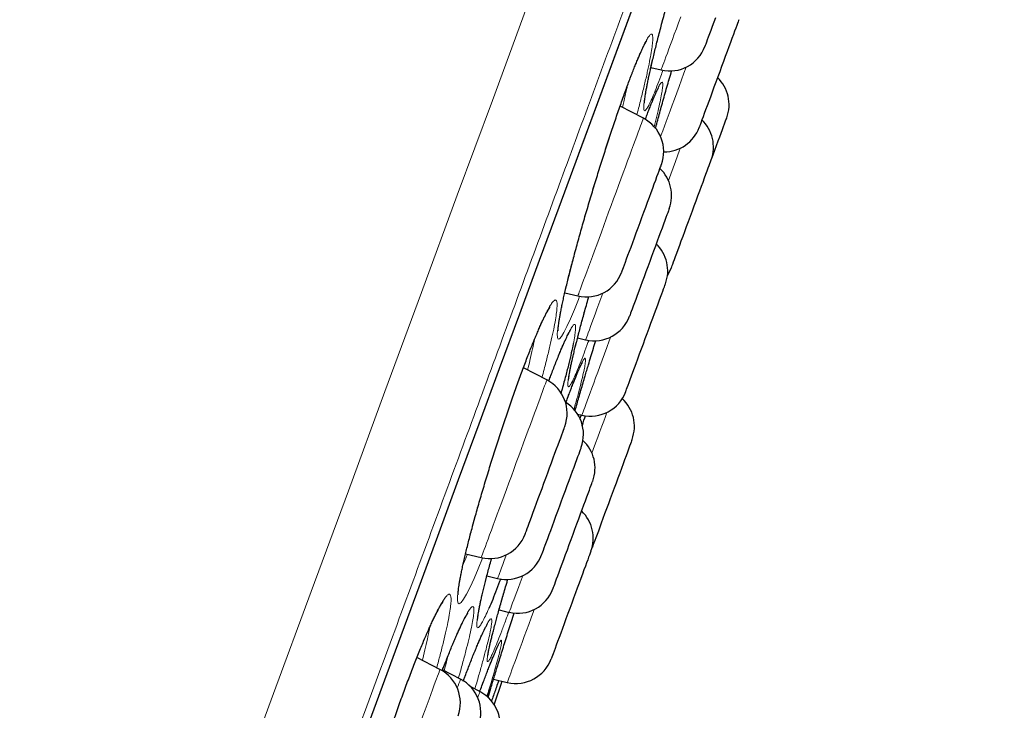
# Model space of a CAD drawing. Header units: millimetres. Extents: x 8 to 976, y 12 to 975.
# Tile 348 of 351: x 712 to 725, y 829 to 838. Entities that reach past the tile are written whole.
import ezdxf

# ---------------------------------------------------------------- set-up
doc = ezdxf.new("R2010")
doc.units = ezdxf.units.MM

msp = doc.modelspace()

# ---------------------------------------------------------------- linework, layer by layer
at = {"color": 7, "linetype": 'Continuous', "lineweight": 30}
for p, q in [((720.718, 837.779), (720.855, 837.747)), ((720.618, 837.105), (720.308, 837.264)), ((719.572, 834.781), (719.746, 834.741)), ((719.743, 834.182), (719.85, 834.156)), ((719.333, 833.622), (719.021, 833.782)), ((719.743, 833.167), (719.8, 833.153)), ((719.789, 833.156), (719.772, 833.108)), ((719.929, 831.371), (719.94, 831.398)), ((718.251, 831.307), (718.461, 831.258)), ((718.535, 831.013), (718.678, 830.979)), ((718.697, 830.561), (718.832, 830.529)), ((717.911, 829.768), (717.604, 829.926)), ((718.184, 829.64), (717.944, 829.763)), ((718.442, 829.474), (718.321, 829.536)), ((718.624, 829.64), (718.807, 829.596)), ((718.633, 829.3), (718.737, 829.613))]:
    msp.add_line(p, q, dxfattribs=at)
at = {"color": 252, "linetype": 'Continuous', "lineweight": 0}
for p, q in [((719.586, 833.319), (719.595, 833.342)), ((718.439, 829.472), (718.489, 829.606))]:
    msp.add_line(p, q, dxfattribs=at)
at = {"color": 252, "linetype": 'Continuous', "lineweight": 0, "flags": 128}
for points in [[(712.552, 820.924), (713.083, 822.365), (713.614, 823.803), (714.143, 825.236), (714.668, 826.661), (715.189, 828.074), (715.696, 829.448), (716.198, 830.807), (716.692, 832.147), (717.179, 833.467), (717.666, 834.786), (718.142, 836.079), (718.608, 837.342), (719.063, 838.573), (719.504, 839.77), (719.925, 840.911), (720.332, 842.014), (720.724, 843.078), (721.101, 844.1), (721.469, 845.097), (721.819, 846.047), (722.152, 846.948)], [(714.391, 822.085), (714.689, 822.893), (714.987, 823.699), (715.283, 824.503), (715.579, 825.305), (715.873, 826.103), (716.166, 826.897), (716.458, 827.687), (716.747, 828.472), (717.035, 829.252), (717.32, 830.025), (717.603, 830.792), (717.883, 831.552), (718.161, 832.304), (718.435, 833.048), (718.707, 833.783), (718.975, 834.51), (719.239, 835.226), (719.5, 835.933), (719.756, 836.629), (720.009, 837.314), (720.257, 837.987), (720.501, 838.648)], [(720.855, 837.747), (720.855, 837.747), (720.857, 837.753), (720.861, 837.765), (720.868, 837.783), (720.878, 837.809), (720.889, 837.84), (720.903, 837.878), (720.919, 837.922), (720.938, 837.972), (720.958, 838.027), (720.98, 838.087), (721.004, 838.152), (721.03, 838.222), (721.057, 838.296), (721.086, 838.373), (721.115, 838.453)], [(721.188, 837.784), (721.158, 837.703), (721.126, 837.615), (721.094, 837.528), (721.062, 837.443), (721.032, 837.36), (721.002, 837.28), (720.974, 837.204), (720.947, 837.131), (720.922, 837.062), (720.898, 836.998), (720.876, 836.938), (720.856, 836.884), (720.847, 836.86)], [(719.769, 834.739), (719.753, 834.694), (719.7, 834.561), (719.648, 834.436), (719.601, 834.332), (719.561, 834.253), (719.529, 834.199), (719.503, 834.17), (719.485, 834.166), (719.475, 834.188), (719.473, 834.236), (719.479, 834.308), (719.493, 834.404), (719.515, 834.523), (719.544, 834.663), (719.581, 834.822), (719.624, 834.999), (719.673, 835.191), (719.728, 835.396), (719.788, 835.611), (719.851, 835.833), (719.918, 836.059), (719.988, 836.288), (720.058, 836.515), (720.13, 836.738), (720.201, 836.954), (720.271, 837.16), (720.339, 837.355), (720.404, 837.535), (720.465, 837.699), (720.465, 837.699)], [(720.462, 836.682), (720.487, 836.749), (720.509, 836.81), (720.53, 836.867), (720.549, 836.918), (720.566, 836.963), (720.58, 837.003), (720.592, 837.036), (720.602, 837.063), (720.61, 837.083), (720.615, 837.097), (720.617, 837.104), (720.618, 837.105)], [(719.746, 834.741), (719.747, 834.744), (719.751, 834.754), (719.757, 834.77), (719.765, 834.794), (719.776, 834.823), (719.79, 834.859), (719.805, 834.901), (719.823, 834.949), (719.843, 835.003), (719.864, 835.062), (719.888, 835.125), (719.913, 835.194), (719.94, 835.266), (719.968, 835.342), (719.997, 835.422), (720.028, 835.504), (720.059, 835.589), (720.091, 835.676), (720.123, 835.764), (720.156, 835.853), (720.189, 835.943), (720.222, 836.032), (720.255, 836.121), (720.287, 836.208), (720.319, 836.294), (720.35, 836.378), (720.38, 836.459), (720.408, 836.537), (720.436, 836.612), (720.462, 836.682)], [(720.952, 836.276), (720.952, 836.277), (720.984, 836.362), (721.014, 836.446), (721.044, 836.527), (721.073, 836.605), (721.1, 836.679), (721.111, 836.707)], [(720.079, 834.778), (720.053, 834.708), (720.026, 834.634), (720, 834.564), (719.976, 834.499), (719.954, 834.438), (719.934, 834.383), (719.915, 834.333), (719.899, 834.289), (719.885, 834.251), (719.873, 834.219), (719.864, 834.194), (719.857, 834.175), (719.852, 834.162), (719.85, 834.157), (719.85, 834.156)], [(718.481, 831.256), (718.477, 831.248), (718.419, 831.106), (718.365, 830.98), (718.312, 830.865), (718.265, 830.772), (718.225, 830.704), (718.193, 830.661), (718.168, 830.643), (718.151, 830.65), (718.143, 830.683), (718.143, 830.741), (718.151, 830.823), (718.168, 830.929), (718.193, 831.057), (718.225, 831.205), (718.265, 831.371), (718.312, 831.555), (718.365, 831.751), (718.423, 831.96), (718.487, 832.178), (718.554, 832.401), (718.625, 832.627), (718.698, 832.855), (718.772, 833.08), (718.846, 833.299), (718.92, 833.51), (718.993, 833.71), (719.064, 833.9), (719.132, 834.074), (719.196, 834.23), (719.196, 834.23)], [(719.8, 833.153), (719.8, 833.155), (719.803, 833.162), (719.808, 833.176), (719.816, 833.197), (719.826, 833.224), (719.838, 833.257), (719.853, 833.297), (719.87, 833.343), (719.889, 833.394), (719.91, 833.451), (719.932, 833.513), (719.957, 833.579), (719.983, 833.65), (720.011, 833.725), (720.04, 833.803), (720.07, 833.885), (720.101, 833.969), (720.132, 834.055), (720.165, 834.142), (720.183, 834.194)], [(719.115, 833.031), (719.143, 833.106), (719.169, 833.178), (719.194, 833.246), (719.218, 833.309), (719.239, 833.367), (719.259, 833.42), (719.276, 833.467), (719.291, 833.508), (719.304, 833.543), (719.315, 833.572), (719.323, 833.595), (719.329, 833.61), (719.332, 833.619), (719.333, 833.622)], [(720.133, 833.191), (720.114, 833.137), (720.09, 833.074), (720.065, 833.007), (720.039, 832.935), (720.011, 832.859), (719.982, 832.78), (719.952, 832.698), (719.933, 832.649)], [(718.461, 831.258), (718.461, 831.259), (718.464, 831.267), (718.47, 831.282), (718.478, 831.303), (718.488, 831.331), (718.5, 831.365), (718.515, 831.405), (718.532, 831.451), (718.551, 831.503), (718.572, 831.56), (718.595, 831.622), (718.62, 831.689), (718.646, 831.761), (718.674, 831.836), (718.703, 831.914), (718.733, 831.996), (718.764, 832.08), (718.796, 832.166), (718.828, 832.254), (718.861, 832.343), (718.894, 832.432), (718.927, 832.522), (718.96, 832.61), (718.992, 832.698), (719.024, 832.785), (719.055, 832.869), (719.086, 832.952), (719.115, 833.031)], [(718.794, 831.295), (718.787, 831.275), (718.766, 831.218), (718.747, 831.167), (718.73, 831.121), (718.716, 831.082), (718.703, 831.048), (718.694, 831.021), (718.686, 831.001), (718.681, 830.987), (718.678, 830.98), (718.678, 830.979)], [(718.832, 830.529), (718.832, 830.529), (718.833, 830.534), (718.837, 830.545), (718.844, 830.562), (718.853, 830.586), (718.864, 830.617), (718.878, 830.654), (718.894, 830.697), (718.912, 830.746), (718.932, 830.8), (718.954, 830.86), (718.977, 830.924), (719.003, 830.993), (719.011, 831.016)], [(719.165, 830.566), (719.156, 830.541), (719.124, 830.455), (719.093, 830.369), (719.062, 830.287), (719.033, 830.207), (719.004, 830.13), (718.977, 830.057), (718.952, 829.989), (718.928, 829.924), (718.906, 829.865), (718.886, 829.811), (718.869, 829.762), (718.853, 829.72), (718.839, 829.683), (718.828, 829.652), (718.819, 829.628), (718.813, 829.611), (718.809, 829.6), (718.807, 829.596), (718.807, 829.596)], [(717.274, 829.034), (717.351, 829.256), (717.429, 829.471), (717.506, 829.678), (717.581, 829.872), (717.637, 830.012), (717.691, 830.143), (717.743, 830.264), (717.792, 830.374), (717.792, 830.374)], [(717.624, 828.99), (717.655, 829.073), (717.685, 829.153), (717.713, 829.23), (717.74, 829.303), (717.765, 829.372), (717.789, 829.437), (717.811, 829.496), (717.831, 829.551), (717.849, 829.6), (717.865, 829.643), (717.879, 829.68), (717.89, 829.71), (717.899, 829.735), (717.906, 829.753), (717.91, 829.764), (717.911, 829.768), (717.911, 829.768)]]:
    msp.add_lwpolyline(points, dxfattribs=at)
at = {"color": 7, "linetype": 'Continuous', "lineweight": 30, "flags": 128}
for points in [[(714.392, 822.083), (714.69, 822.891), (714.987, 823.697), (715.284, 824.5), (715.579, 825.301), (715.873, 826.099), (716.166, 826.893), (716.457, 827.682), (716.747, 828.466), (717.034, 829.245), (717.319, 830.018), (717.602, 830.785), (717.882, 831.544), (718.159, 832.295), (718.433, 833.039), (718.705, 833.774), (718.972, 834.5), (719.236, 835.216), (719.497, 835.922), (719.754, 836.618), (720.006, 837.302), (720.254, 837.975), (720.498, 838.636)], [(721.439, 838.061), (721.439, 838.061), (721.441, 838.066), (721.445, 838.078), (721.452, 838.097), (721.461, 838.121), (721.472, 838.152), (721.486, 838.189), (721.501, 838.231), (721.519, 838.278), (721.538, 838.33), (721.559, 838.386), (721.581, 838.446)], [(721.889, 838.416), (721.888, 838.413), (721.885, 838.404), (721.879, 838.388), (721.871, 838.366), (721.86, 838.337), (721.847, 838.302), (721.833, 838.262), (721.816, 838.217), (721.797, 838.166), (721.777, 838.112), (721.755, 838.053), (721.733, 837.991), (721.709, 837.927), (721.684, 837.86), (721.659, 837.792), (721.634, 837.723), (721.608, 837.654), (721.583, 837.585), (721.558, 837.517), (721.533, 837.451), (721.51, 837.387), (721.488, 837.327), (721.466, 837.269), (721.447, 837.216), (721.429, 837.167), (721.413, 837.124), (721.398, 837.085), (721.386, 837.053), (721.377, 837.026), (721.369, 837.006), (721.364, 836.992), (721.361, 836.984), (721.361, 836.983)], [(721.521, 836.55), (721.521, 836.55), (721.545, 836.617), (721.569, 836.682), (721.592, 836.744), (721.614, 836.803), (721.634, 836.858), (721.653, 836.908), (721.67, 836.954), (721.685, 836.995), (721.698, 837.03), (721.709, 837.059), (721.717, 837.082), (721.723, 837.099), (721.727, 837.109), (721.728, 837.112)], [(720.764, 836.231), (720.782, 836.282), (720.799, 836.328), (720.814, 836.369), (720.827, 836.404), (720.838, 836.434), (720.847, 836.457), (720.853, 836.473), (720.857, 836.484), (720.858, 836.487), (720.858, 836.487)], [(720.992, 835.117), (720.993, 835.119), (720.996, 835.127), (721.002, 835.143), (721.01, 835.164), (721.02, 835.192), (721.032, 835.226), (721.047, 835.266), (721.063, 835.31), (721.082, 835.36), (721.102, 835.414), (721.123, 835.472), (721.146, 835.534), (721.17, 835.598), (721.194, 835.664), (721.219, 835.732), (721.245, 835.801), (721.27, 835.871), (721.295, 835.939), (721.321, 836.007), (721.345, 836.074), (721.369, 836.138), (721.391, 836.199), (721.412, 836.256), (721.432, 836.31), (721.451, 836.36), (721.467, 836.404), (721.481, 836.443), (721.494, 836.477), (721.504, 836.504), (721.512, 836.525)], [(720.329, 835.054), (720.33, 835.055), (720.332, 835.061), (720.337, 835.075), (720.344, 835.094), (720.354, 835.12), (720.366, 835.152), (720.379, 835.19), (720.395, 835.233), (720.413, 835.281), (720.433, 835.334), (720.454, 835.391), (720.476, 835.451), (720.499, 835.515), (720.524, 835.581), (720.549, 835.648), (720.574, 835.717), (720.599, 835.786), (720.625, 835.855), (720.65, 835.923), (720.675, 835.99), (720.699, 836.055), (720.722, 836.117), (720.743, 836.176), (720.764, 836.231)], [(720.962, 835.903), (720.962, 835.903), (720.961, 835.899), (720.957, 835.889), (720.951, 835.871), (720.942, 835.848), (720.931, 835.818), (720.918, 835.783), (720.903, 835.742), (720.886, 835.695), (720.867, 835.644), (720.846, 835.589), (720.825, 835.53), (720.802, 835.467), (720.778, 835.402), (720.753, 835.336), (720.728, 835.267), (720.702, 835.198), (720.677, 835.129), (720.651, 835.06), (720.627, 834.993), (720.602, 834.927), (720.579, 834.864), (720.557, 834.804), (720.536, 834.747), (720.516, 834.694), (720.499, 834.646), (720.483, 834.604), (720.469, 834.566), (720.457, 834.534), (720.448, 834.509), (720.441, 834.49), (720.436, 834.477), (720.434, 834.471), (720.434, 834.47)], [(720.939, 835.013), (720.968, 835.061), (720.992, 835.117)], [(720.877, 834.804), (720.888, 834.836), (720.898, 834.861), (720.905, 834.88), (720.91, 834.893), (720.912, 834.899), (720.912, 834.9)], [(720.383, 833.467), (720.383, 833.467), (720.385, 833.471), (720.389, 833.481), (720.395, 833.499), (720.404, 833.522), (720.415, 833.552), (720.428, 833.587), (720.443, 833.629), (720.46, 833.675), (720.479, 833.726), (720.499, 833.781), (720.521, 833.84), (720.544, 833.903), (720.568, 833.968), (720.593, 834.034), (720.618, 834.103), (720.643, 834.172), (720.669, 834.241), (720.694, 834.31), (720.719, 834.377), (720.743, 834.443), (720.767, 834.506), (720.789, 834.566), (720.81, 834.623), (720.829, 834.676), (720.847, 834.724), (720.863, 834.766), (720.877, 834.804)], [(719.441, 832.646), (719.462, 832.704), (719.483, 832.758), (719.501, 832.808), (719.518, 832.853), (719.532, 832.893), (719.545, 832.927), (719.555, 832.955), (719.563, 832.977), (719.569, 832.993), (719.572, 833.002), (719.573, 833.004)], [(720.468, 832.831), (720.468, 832.83), (720.466, 832.825), (720.462, 832.813), (720.455, 832.794), (720.446, 832.77), (720.434, 832.739), (720.421, 832.702), (720.405, 832.659), (720.388, 832.612), (720.369, 832.56), (720.348, 832.504), (720.326, 832.444), (720.303, 832.381), (720.278, 832.315), (720.254, 832.248), (720.228, 832.18), (720.203, 832.11), (720.177, 832.041), (720.152, 831.973), (720.127, 831.906), (720.103, 831.841), (720.08, 831.778), (720.058, 831.718), (720.038, 831.663), (720.019, 831.611), (720.001, 831.564), (719.986, 831.522), (719.973, 831.486), (719.961, 831.456), (719.952, 831.432), (719.946, 831.414), (719.942, 831.403), (719.94, 831.398), (719.94, 831.398)], [(719.79, 832.725), (719.79, 832.725), (719.788, 832.72), (719.784, 832.709), (719.777, 832.69), (719.768, 832.666), (719.757, 832.635), (719.743, 832.599), (719.728, 832.557), (719.71, 832.509), (719.691, 832.458), (719.671, 832.402), (719.649, 832.342), (719.625, 832.279), (719.601, 832.214), (719.577, 832.147), (719.551, 832.078), (719.526, 832.009), (719.5, 831.94), (719.475, 831.871), (719.45, 831.804), (719.426, 831.739), (719.403, 831.676), (719.381, 831.616), (719.36, 831.56), (719.341, 831.509), (719.324, 831.461), (719.308, 831.419), (719.295, 831.383), (719.284, 831.352), (719.274, 831.328), (719.268, 831.309), (719.263, 831.298), (719.262, 831.293), (719.262, 831.293)], [(719.045, 831.571), (719.045, 831.573), (719.048, 831.58), (719.053, 831.595), (719.061, 831.616), (719.071, 831.643), (719.083, 831.676), (719.098, 831.715), (719.114, 831.759), (719.132, 831.808), (719.152, 831.862), (719.173, 831.919), (719.196, 831.98), (719.219, 832.044), (719.244, 832.111), (719.269, 832.178), (719.294, 832.247), (719.319, 832.316), (719.345, 832.385), (719.37, 832.453), (719.395, 832.52), (719.418, 832.584), (719.441, 832.646)], [(719.867, 832.066), (719.884, 832.112), (719.899, 832.154), (719.912, 832.19), (719.923, 832.22), (719.932, 832.243), (719.938, 832.261), (719.942, 832.272), (719.944, 832.276), (719.944, 832.276)], [(719.415, 830.843), (719.416, 830.843), (719.418, 830.849), (719.422, 830.862), (719.429, 830.881), (719.439, 830.906), (719.45, 830.937), (719.464, 830.975), (719.48, 831.017), (719.497, 831.065), (719.517, 831.118), (719.538, 831.174), (719.56, 831.234), (719.583, 831.297), (719.607, 831.363), (719.632, 831.43), (719.657, 831.499), (719.683, 831.568), (719.708, 831.637), (719.734, 831.705), (719.758, 831.773), (719.782, 831.838), (719.805, 831.9), (719.827, 831.959), (719.848, 832.015), (719.867, 832.066)], [(719.92, 831.343), (719.919, 831.34), (719.915, 831.331), (719.909, 831.315), (719.901, 831.292), (719.89, 831.264), (719.878, 831.229), (719.863, 831.189), (719.846, 831.143), (719.827, 831.093), (719.807, 831.038), (719.786, 830.98), (719.763, 830.918), (719.739, 830.853), (719.714, 830.787), (719.689, 830.719), (719.664, 830.65), (719.638, 830.58), (719.613, 830.512), (719.588, 830.444), (719.564, 830.378), (719.54, 830.314), (719.518, 830.253), (719.497, 830.196), (719.477, 830.143), (719.459, 830.094), (719.443, 830.05), (719.429, 830.012), (719.417, 829.979), (719.407, 829.953), (719.399, 829.932), (719.394, 829.918), (719.391, 829.911), (719.391, 829.91)]]:
    msp.add_lwpolyline(points, dxfattribs=at)
at = {"color": 7, "linetype": 'Continuous', "lineweight": 30}
for centre, radius, start, end in [((720.969, 838.234), 0.5, 256.7512, 339.7512), ((721.259, 837.285), 0.5, 339.7512, 46.173), ((720.389, 836.66), 0.5, 339.7512, 62.7512), ((721.051, 836.723), 0.5, 339.7512, 46.173), ((720.892, 837.156), 0.5, 269.8694, 339.7512), ((703.137, 843.315), 19.589, 339.7209, 339.797), ((720.493, 836.076), 0.5, 339.7512, 46.173), ((720.443, 835.073), 0.5, 339.7512, 46.173), ((719.86, 835.227), 0.5, 256.7512, 339.7512), ((719.965, 834.643), 0.5, 256.7512, 339.7512), ((719.104, 833.177), 0.5, 339.7512, 62.7512), ((719.914, 833.64), 0.5, 256.7512, 339.7512), ((719.321, 832.899), 0.5, 339.7512, 58.5924), ((719.999, 833.004), 0.5, 339.7512, 47.5503), ((719.475, 832.449), 0.5, 339.7512, 47.2679), ((719.451, 831.516), 0.5, 339.7512, 46.173), ((718.575, 831.744), 0.5, 256.7512, 339.7512), ((718.792, 831.466), 0.5, 256.7512, 339.7512), ((718.946, 831.016), 0.5, 256.7512, 339.7512), ((718.922, 830.083), 0.5, 256.7512, 339.7512), ((717.682, 829.324), 0.5, 339.7512, 62.7512), ((717.955, 829.196), 0.5, 339.7512, 62.7512), ((718.213, 829.029), 0.5, 339.7512, 62.7512)]:
    msp.add_arc(centre, radius, start, end, dxfattribs=at)
at = {"color": 252, "linetype": 'Continuous', "lineweight": 0}
for centre, radius, start, end in [((615.987, 867.274), 108.906, 339.71834, 339.78389), ((778.415, 807.306), 63.938, 159.71452, 159.78925)]:
    msp.add_arc(centre, radius, start, end, dxfattribs=at)
for points, knots in [([(725.422, 852.278), (725.42, 852.273), (725.415, 852.261), (725.38, 852.165), (725.324, 852.013), (725.245, 851.798), (725.144, 851.525), (725.022, 851.194), (724.88, 850.809), (724.717, 850.367), (724.532, 849.866), (724.325, 849.306), (724.097, 848.687), (723.849, 848.013), (723.581, 847.287), (723.295, 846.513), (722.993, 845.694), (722.676, 844.834), (722.341, 843.928), (721.989, 842.972), (721.619, 841.968), (721.231, 840.917), (720.828, 839.826), (720.412, 838.697), (719.985, 837.54), (719.549, 836.358), (719.105, 835.154), (718.65, 833.922), (718.184, 832.658), (717.706, 831.362), (717.218, 830.038), (716.722, 828.696), (716.221, 827.337), (715.718, 825.974), (715.215, 824.609), (714.711, 823.243), (714.206, 821.873), (713.696, 820.492), (713.184, 819.103), (712.669, 817.708), (712.157, 816.318), (711.647, 814.937), (711.144, 813.574), (710.649, 812.233), (710.163, 810.915), (709.684, 809.616), (709.209, 808.328), (708.74, 807.056), (708.277, 805.803), (707.825, 804.578), (707.385, 803.383), (706.959, 802.229), (706.549, 801.116), (706.154, 800.047), (705.773, 799.015), (705.405, 798.017), (705.051, 797.057), (704.711, 796.135), (704.389, 795.261), (704.084, 794.436), (703.8, 793.666), (703.536, 792.951), (703.293, 792.292), (703.069, 791.685), (702.864, 791.129), (702.679, 790.626), (702.513, 790.177), (702.369, 789.787), (702.247, 789.456), (702.148, 789.188), (702.071, 788.979), (702.017, 788.832), (701.983, 788.74), (701.979, 788.728), (701.977, 788.723)], [0, 0, 0, 0, 0.014, 0.028, 0.042, 0.056, 0.0699999, 0.08375, 0.0975, 0.11125, 0.125, 0.139, 0.153, 0.167, 0.1809999, 0.1949999, 0.2087499, 0.2225, 0.23625, 0.25, 0.264, 0.278, 0.292, 0.306, 0.3199999, 0.33375, 0.3475, 0.36125, 0.375, 0.389, 0.4029999, 0.4169999, 0.4309999, 0.4449999, 0.4587499, 0.4725, 0.48625, 0.5, 0.5139999, 0.5279999, 0.542, 0.556, 0.5699999, 0.5837499, 0.5974999, 0.61125, 0.625, 0.639, 0.653, 0.6669999, 0.6809999, 0.6949999, 0.7087499, 0.7225, 0.73625, 0.75, 0.764, 0.778, 0.7919999, 0.8059999, 0.8199999, 0.8337499, 0.8475, 0.8612499, 0.875, 0.889, 0.903, 0.9169999, 0.9309999, 0.9449999, 0.9587499, 0.9724999, 0.98625, 1, 1, 1, 1]), ([(720.879, 837.745), (720.869, 837.718), (720.841, 837.639), (720.798, 837.528), (720.753, 837.413), (720.713, 837.323), (720.681, 837.258), (720.655, 837.217), (720.636, 837.201), (720.625, 837.212), (720.622, 837.249), (720.626, 837.31), (720.639, 837.396), (720.658, 837.505), (720.685, 837.636), (720.719, 837.788), (720.759, 837.958), (720.806, 838.144), (720.857, 838.345), (720.914, 838.556), (720.974, 838.777), (721.038, 839.003), (721.105, 839.232), (721.172, 839.462), (721.241, 839.688), (721.31, 839.909), (721.377, 840.121), (721.442, 840.321), (721.505, 840.508), (721.544, 840.62), (721.564, 840.675)], [0, 0, 0, 0, 0.01871, 0.05512, 0.091646, 0.128052, 0.164295, 0.200652, 0.236893, 0.27325, 0.309724, 0.346081, 0.382377, 0.418788, 0.455084, 0.491469, 0.527969, 0.564353, 0.600727, 0.637217, 0.673592, 0.709963, 0.746449, 0.782817, 0.819095, 0.855488, 0.891762, 0.927804, 0.963959, 1, 1, 1, 1]), ([(720.465, 837.699), (720.485, 837.748), (720.523, 837.846), (720.574, 837.968), (720.62, 838.069), (720.659, 838.146), (720.692, 838.198), (720.717, 838.226), (720.734, 838.227), (720.743, 838.203), (720.745, 838.155), (720.738, 838.08), (720.724, 837.982), (720.701, 837.862), (720.672, 837.72), (720.635, 837.56), (720.591, 837.381), (720.556, 837.243), (720.534, 837.162), (720.531, 837.15)], [0, 0, 0, 0, 0.061556, 0.123308, 0.184867, 0.246584, 0.308497, 0.370214, 0.431884, 0.493752, 0.555424, 0.617316, 0.679405, 0.741298, 0.803071, 0.86504, 0.926813, 0.988794, 1, 1, 1, 1]), ([(720.778, 836.969), (720.792, 837.019), (720.823, 837.133), (720.877, 837.326), (720.935, 837.533), (720.976, 837.672), (720.995, 837.737)], [0, 0, 0, 0, 0.214444, 0.48864, 0.761971, 1, 1, 1, 1]), ([(720.339, 837.248), (720.345, 837.274), (720.366, 837.358), (720.389, 837.456), (720.403, 837.522), (720.406, 837.539)], [0, 0, 0, 0, 0.240729, 0.794325, 1, 1, 1, 1]), ([(720.643, 837.088), (720.651, 837.108), (720.677, 837.18), (720.716, 837.282), (720.761, 837.392), (720.799, 837.478), (720.829, 837.54), (720.853, 837.577), (720.869, 837.588), (720.877, 837.574), (720.877, 837.535), (720.868, 837.47), (720.853, 837.381), (720.829, 837.269), (720.799, 837.139), (720.773, 837.038), (720.761, 836.989)], [0, 0, 0, 0, 0.0295872, 0.1047573, 0.1796884, 0.2545649, 0.3296825, 0.4045612, 0.4793438, 0.554367, 0.6291541, 0.7041732, 0.7794312, 0.854452, 0.9293214, 1, 1, 1, 1]), ([(719.196, 834.23), (719.215, 834.275), (719.254, 834.366), (719.305, 834.476), (719.351, 834.566), (719.39, 834.632), (719.422, 834.674), (719.447, 834.691), (719.463, 834.681), (719.47, 834.646), (719.47, 834.587), (719.461, 834.502), (719.444, 834.395), (719.419, 834.266), (719.385, 834.116), (719.345, 833.948), (719.306, 833.794), (719.278, 833.691), (719.268, 833.655)], [0, 0, 0, 0, 0.063502, 0.127204, 0.190709, 0.255112, 0.319719, 0.384123, 0.448497, 0.513077, 0.577455, 0.642054, 0.706859, 0.771459, 0.835909, 0.900561, 0.965009, 1, 1, 1, 1]), ([(719.892, 834.152), (719.888, 834.141), (719.865, 834.077), (719.826, 833.972), (719.776, 833.841), (719.731, 833.73), (719.693, 833.641), (719.661, 833.578), (719.637, 833.539), (719.621, 833.526), (719.613, 833.538), (719.612, 833.576), (719.619, 833.639), (719.635, 833.727), (719.658, 833.837), (719.689, 833.969), (719.726, 834.121), (719.77, 834.291), (719.821, 834.478), (719.861, 834.626), (719.886, 834.714), (719.891, 834.731)], [0, 0, 0, 0, 0.011413, 0.064648, 0.122302, 0.180136, 0.237781, 0.295168, 0.352735, 0.41012, 0.46768, 0.525424, 0.582984, 0.640426, 0.698049, 0.755489, 0.813052, 0.8708, 0.92836, 0.985893, 1, 1, 1, 1]), ([(719.454, 833.856), (719.473, 833.904), (719.511, 833.999), (719.561, 834.118), (719.606, 834.216), (719.644, 834.289), (719.674, 834.339), (719.697, 834.364), (719.711, 834.362), (719.717, 834.336), (719.715, 834.284), (719.706, 834.209), (719.692, 834.14), (719.686, 834.105)], [0, 0, 0, 0, 0.090464, 0.181215, 0.271684, 0.362771, 0.454151, 0.545241, 0.636249, 0.727548, 0.818559, 0.909861, 1, 1, 1, 1]), ([(719.077, 833.754), (719.088, 833.797), (719.112, 833.897), (719.144, 834.036), (719.161, 834.121), (719.169, 834.163)], [0, 0, 0, 0, 0.284853, 0.653221, 1, 1, 1, 1]), ([(719.358, 833.605), (719.37, 833.636), (719.403, 833.726), (719.434, 833.804), (719.454, 833.856)], [0, 0, 0, 0, 0.3352175, 1, 1, 1, 1]), ([(719.595, 833.342), (719.606, 833.372), (719.628, 833.43), (719.666, 833.531), (719.708, 833.639), (719.75, 833.742), (719.786, 833.823), (719.814, 833.879), (719.835, 833.91), (719.847, 833.916), (719.851, 833.896), (719.847, 833.851), (719.835, 833.782), (719.814, 833.687), (719.786, 833.571), (719.75, 833.433), (719.719, 833.317), (719.698, 833.243), (719.693, 833.227)], [0, 0, 0, 0, 0.039539, 0.079076, 0.148294, 0.217729, 0.286942, 0.356199, 0.425672, 0.494923, 0.564402, 0.634101, 0.703578, 0.773017, 0.842675, 0.912113, 0.981576, 1, 1, 1, 1]), ([(719.708, 833.21), (719.711, 833.219), (719.729, 833.284), (719.768, 833.42), (719.81, 833.565), (719.836, 833.654), (719.842, 833.672)], [0, 0, 0, 0, 0.069853, 0.480102, 0.88906, 1, 1, 1, 1]), ([(718.218, 831.165), (718.223, 831.175), (718.241, 831.214), (718.262, 831.264), (718.278, 831.301)], [0, 0, 0, 0, 0.255727, 1, 1, 1, 1]), ([(718.561, 830.58), (718.545, 830.545), (718.514, 830.475), (718.476, 830.4), (718.445, 830.348), (718.422, 830.322), (718.406, 830.321), (718.4, 830.346), (718.401, 830.396), (718.411, 830.471), (718.429, 830.57), (718.455, 830.69), (718.488, 830.831), (718.529, 830.993), (718.566, 831.133), (718.591, 831.223), (718.598, 831.247)], [0, 0, 0, 0, 0.0750361, 0.1498281, 0.2242856, 0.2989781, 0.3734317, 0.4481345, 0.5230776, 0.5977809, 0.6723181, 0.74709, 0.8216264, 0.8962976, 0.97121, 1, 1, 1, 1]), ([(718.827, 830.534), (718.814, 830.499), (718.781, 830.407), (718.733, 830.28), (718.683, 830.153), (718.64, 830.048), (718.604, 829.966), (718.576, 829.908), (718.555, 829.876), (718.542, 829.869), (718.537, 829.887), (718.541, 829.931), (718.553, 829.999), (718.573, 830.091), (718.601, 830.206), (718.636, 830.343), (718.679, 830.498), (718.728, 830.673), (718.773, 830.83), (718.804, 830.933), (718.815, 830.969)], [0, 0, 0, 0, 0.036613, 0.094943, 0.153091, 0.211216, 0.269526, 0.327652, 0.385882, 0.444298, 0.502529, 0.56079, 0.619234, 0.677496, 0.735855, 0.794401, 0.852759, 0.911052, 0.969529, 1, 1, 1, 1]), ([(717.792, 830.374), (717.811, 830.416), (717.85, 830.5), (717.902, 830.599), (717.947, 830.679), (717.986, 830.735), (718.017, 830.767), (718.04, 830.774), (718.054, 830.754), (718.06, 830.71), (718.057, 830.641), (718.045, 830.548), (718.025, 830.433), (717.996, 830.296), (717.959, 830.139), (717.916, 829.972), (717.883, 829.849), (717.867, 829.791)], [0, 0, 0, 0, 0.065587, 0.131374, 0.196963, 0.264234, 0.33172, 0.398993, 0.466239, 0.533702, 0.600953, 0.668414, 0.736089, 0.80355, 0.870817, 0.938297, 1, 1, 1, 1]), ([(718.109, 830.172), (718.128, 830.216), (718.166, 830.304), (718.216, 830.411), (718.261, 830.497), (718.297, 830.559), (718.327, 830.597), (718.348, 830.611), (718.361, 830.598), (718.365, 830.56), (718.36, 830.498), (718.347, 830.411), (718.325, 830.301), (718.295, 830.17), (718.257, 830.019), (718.212, 829.849), (718.178, 829.726), (718.158, 829.657), (718.157, 829.654)], [0, 0, 0, 0, 0.06544, 0.131084, 0.196527, 0.263151, 0.329989, 0.396615, 0.463193, 0.529984, 0.596564, 0.663345, 0.730341, 0.797121, 0.863722, 0.930533, 0.997129, 1, 1, 1, 1]), ([(718.352, 829.955), (718.363, 829.981), (718.384, 830.035), (718.422, 830.127), (718.465, 830.225), (718.507, 830.317), (718.543, 830.386), (718.57, 830.429), (718.589, 830.448), (718.6, 830.442), (718.602, 830.41), (718.595, 830.353), (718.58, 830.272), (718.557, 830.167), (718.525, 830.04), (718.486, 829.894), (718.439, 829.728), (718.402, 829.598), (718.378, 829.52), (718.375, 829.508)], [0, 0, 0, 0, 0.036279, 0.072558, 0.137714, 0.203074, 0.268223, 0.333444, 0.398868, 0.464083, 0.529524, 0.595172, 0.660611, 0.725999, 0.791595, 0.856982, 0.92237, 0.987971, 1, 1, 1, 1]), ([(717.676, 829.889), (717.678, 829.896), (717.695, 829.96), (717.72, 830.069), (717.753, 830.21), (717.769, 830.297), (717.775, 830.333), (717.775, 830.333)], [0, 0, 0, 0, 0.037694, 0.35847, 0.678232, 0.998828, 1, 1, 1, 1]), ([(717.939, 829.75), (717.945, 829.768), (717.97, 829.833), (718.012, 829.937), (718.062, 830.062), (718.093, 830.135), (718.109, 830.172)], [0, 0, 0, 0, 0.108308, 0.405918, 0.7035, 1, 1, 1, 1]), ([(718.489, 829.606), (718.5, 829.635), (718.522, 829.692), (718.56, 829.791), (718.601, 829.897), (718.643, 829.998), (718.677, 830.076), (718.704, 830.129), (718.722, 830.157), (718.732, 830.161), (718.733, 830.138), (718.725, 830.091), (718.71, 830.019), (718.685, 829.923), (718.653, 829.804), (718.614, 829.669), (718.583, 829.564), (718.567, 829.513)], [0, 0, 0, 0, 0.040334, 0.080667, 0.15147, 0.222495, 0.293291, 0.364136, 0.435202, 0.506039, 0.5771, 0.648388, 0.719448, 0.790453, 0.86168, 0.932684, 1, 1, 1, 1]), ([(717.967, 829.752), (717.971, 829.764), (717.989, 829.833), (718.006, 829.9), (718.018, 829.949), (718.019, 829.952)], [0, 0, 0, 0, 0.172059, 0.945496, 1, 1, 1, 1]), ([(718.221, 829.616), (718.224, 829.625), (718.25, 829.693), (718.294, 829.809), (718.333, 829.906), (718.352, 829.955)], [0, 0, 0, 0, 0.071323, 0.535651, 1, 1, 1, 1])]:
    msp.add_open_spline(points, degree=3, knots=knots, dxfattribs=at)
at = {"color": 7, "linetype": 'Continuous', "lineweight": 30}
for points, knots in [([(720.632, 837.305), (720.632, 837.305), (720.632, 837.304), (720.632, 837.308), (720.633, 837.317), (720.634, 837.332), (720.636, 837.355), (720.64, 837.384), (720.645, 837.42), (720.653, 837.463), (720.662, 837.512), (720.672, 837.568), (720.685, 837.629), (720.699, 837.695), (720.715, 837.766), (720.732, 837.841), (720.751, 837.921), (720.772, 838.004), (720.793, 838.093), (720.817, 838.185), (720.842, 838.281), (720.868, 838.381), (720.895, 838.484), (720.924, 838.59), (720.953, 838.697), (720.983, 838.806), (721.014, 838.916), (721.046, 839.026), (721.077, 839.137), (721.109, 839.246), (721.141, 839.355), (721.174, 839.464), (721.207, 839.573), (721.24, 839.682), (721.273, 839.79), (721.307, 839.897), (721.34, 840.002), (721.373, 840.105), (721.405, 840.205), (721.437, 840.302), (721.468, 840.396), (721.498, 840.485), (721.527, 840.569), (721.548, 840.629), (721.564, 840.674), (721.58, 840.72), (721.602, 840.78), (721.627, 840.847), (721.65, 840.91), (721.673, 840.967), (721.693, 841.019), (721.713, 841.065), (721.73, 841.105), (721.745, 841.139), (721.758, 841.164), (721.767, 841.182), (721.773, 841.193), (721.777, 841.198), (721.777, 841.198), (721.776, 841.198)], [0, 0, 0, 0, 0.002029, 0.012816, 0.025221, 0.03924, 0.054713, 0.071382, 0.088958, 0.107181, 0.125838, 0.144776, 0.163874, 0.183044, 0.202218, 0.22134, 0.240326, 0.259359, 0.27862, 0.298076, 0.317699, 0.337446, 0.357278, 0.377156, 0.397028, 0.416847, 0.436575, 0.456176, 0.475628, 0.494906, 0.51403, 0.533296, 0.552704, 0.572233, 0.591866, 0.611577, 0.631338, 0.651123, 0.670891, 0.690614, 0.710264, 0.729818, 0.749255, 0.767346, 0.772909, 0.782998, 0.802044, 0.821128, 0.840268, 0.859431, 0.878557, 0.897578, 0.916395, 0.934875, 0.952816, 0.96793, 0.981672, 0.993796, 1, 1, 1, 1]), ([(719.483, 834.276), (719.483, 834.276), (719.483, 834.276), (719.483, 834.282), (719.483, 834.294), (719.484, 834.312), (719.487, 834.337), (719.491, 834.369), (719.497, 834.408), (719.504, 834.454), (719.514, 834.506), (719.525, 834.564), (719.538, 834.627), (719.553, 834.696), (719.569, 834.769), (719.588, 834.847), (719.607, 834.928), (719.628, 835.014), (719.651, 835.103), (719.676, 835.197), (719.701, 835.294), (719.729, 835.395), (719.757, 835.499), (719.787, 835.605), (719.817, 835.713), (719.849, 835.823), (719.881, 835.933), (719.914, 836.043), (719.947, 836.153), (719.98, 836.263), (720.014, 836.371), (720.047, 836.479), (720.082, 836.587), (720.116, 836.694), (720.151, 836.801), (720.185, 836.906), (720.22, 837.009), (720.254, 837.11), (720.288, 837.208), (720.321, 837.302), (720.353, 837.393), (720.385, 837.48), (720.415, 837.563), (720.44, 837.63), (720.46, 837.682), (720.479, 837.731), (720.501, 837.788), (720.527, 837.849), (720.55, 837.906), (720.573, 837.958), (720.593, 838.003), (720.612, 838.043), (720.628, 838.076), (720.642, 838.101), (720.652, 838.119), (720.659, 838.13), (720.663, 838.135), (720.663, 838.135), (720.663, 838.135)], [0, 0, 0, 0, 0.00632, 0.017862, 0.030948, 0.045526, 0.061424, 0.0784, 0.096197, 0.114589, 0.133392, 0.152463, 0.171695, 0.191004, 0.210323, 0.229597, 0.248811, 0.267875, 0.287178, 0.306685, 0.326371, 0.346194, 0.366119, 0.386102, 0.406098, 0.426053, 0.445926, 0.465683, 0.485294, 0.504737, 0.523996, 0.543264, 0.562727, 0.582316, 0.602021, 0.621808, 0.641658, 0.661536, 0.681409, 0.701243, 0.721006, 0.740673, 0.760221, 0.77963, 0.790884, 0.801025, 0.820103, 0.839203, 0.858329, 0.877421, 0.896411, 0.915204, 0.933661, 0.951587, 0.966754, 0.980628, 0.992997, 1, 1, 1, 1]), ([(720.779, 836.969), (720.782, 836.982), (720.794, 837.026), (720.816, 837.104), (720.843, 837.203), (720.871, 837.305), (720.901, 837.41), (720.931, 837.517), (720.962, 837.625), (720.984, 837.699), (720.995, 837.737), (720.995, 837.737)], [0, 0, 0, 0, 0.0573952, 0.1909601, 0.3252273, 0.4599111, 0.5947585, 0.7293704, 0.8634831, 0.9968461, 1, 1, 1, 1]), ([(720.644, 837.088), (720.645, 837.091), (720.655, 837.118), (720.672, 837.164), (720.696, 837.226), (720.718, 837.283), (720.739, 837.334), (720.758, 837.379), (720.775, 837.419), (720.79, 837.452), (720.802, 837.476), (720.811, 837.494), (720.816, 837.504), (720.819, 837.509), (720.819, 837.508), (720.819, 837.508)], [0, 0, 0, 0, 0.012264, 0.108138, 0.204314, 0.300644, 0.396828, 0.492516, 0.587238, 0.680298, 0.770671, 0.846525, 0.915098, 0.975043, 1, 1, 1, 1]), ([(719.622, 833.621), (719.622, 833.621), (719.622, 833.62), (719.622, 833.625), (719.623, 833.635), (719.625, 833.652), (719.629, 833.676), (719.634, 833.707), (719.641, 833.744), (719.649, 833.789), (719.66, 833.839), (719.673, 833.896), (719.687, 833.958), (719.703, 834.025), (719.721, 834.096), (719.74, 834.172), (719.761, 834.252), (719.783, 834.336), (719.807, 834.425), (719.832, 834.518), (719.859, 834.614), (719.879, 834.686), (719.89, 834.726), (719.892, 834.731)], [0, 0, 0, 0, 0.012851, 0.044878, 0.081846, 0.123595, 0.169505, 0.218716, 0.27034, 0.323634, 0.378024, 0.433088, 0.488521, 0.544099, 0.599617, 0.654957, 0.709867, 0.764923, 0.820614, 0.876859, 0.933565, 0.990622, 1, 1, 1, 1]), ([(718.153, 830.763), (718.153, 830.763), (718.153, 830.763), (718.153, 830.768), (718.153, 830.778), (718.154, 830.796), (718.156, 830.82), (718.159, 830.851), (718.165, 830.889), (718.172, 830.934), (718.181, 830.985), (718.192, 831.042), (718.205, 831.105), (718.22, 831.173), (718.236, 831.246), (718.255, 831.324), (718.275, 831.405), (718.296, 831.49), (718.319, 831.578), (718.344, 831.67), (718.37, 831.767), (718.398, 831.867), (718.427, 831.969), (718.458, 832.075), (718.489, 832.182), (718.522, 832.292), (718.555, 832.402), (718.589, 832.512), (718.624, 832.622), (718.659, 832.732), (718.694, 832.84), (718.729, 832.948), (718.764, 833.054), (718.8, 833.16), (718.836, 833.266), (718.872, 833.37), (718.908, 833.472), (718.944, 833.572), (718.979, 833.67), (719.014, 833.764), (719.048, 833.855), (719.081, 833.942), (719.113, 834.024), (719.144, 834.101), (719.169, 834.162), (719.188, 834.208), (719.207, 834.252), (719.229, 834.304), (719.254, 834.36), (719.278, 834.412), (719.3, 834.457), (719.32, 834.497), (719.338, 834.53), (719.352, 834.555), (719.363, 834.573), (719.371, 834.585), (719.375, 834.591), (719.376, 834.591), (719.376, 834.591)], [0, 0, 0, 0, 0.00484, 0.01625, 0.029132, 0.043463, 0.059111, 0.075866, 0.093493, 0.111772, 0.130518, 0.149587, 0.168862, 0.188256, 0.207698, 0.227124, 0.246494, 0.265753, 0.284937, 0.304352, 0.323969, 0.343759, 0.363682, 0.3837, 0.403771, 0.423848, 0.443876, 0.463819, 0.483638, 0.503306, 0.522801, 0.54211, 0.561486, 0.581034, 0.600712, 0.620497, 0.640366, 0.660291, 0.680242, 0.700176, 0.720063, 0.739871, 0.75957, 0.779137, 0.798549, 0.807832, 0.818009, 0.837076, 0.856146, 0.875187, 0.894137, 0.912903, 0.931353, 0.949302, 0.964604, 0.978699, 0.991382, 1, 1, 1, 1]), ([(719.359, 833.605), (719.366, 833.624), (719.384, 833.672), (719.411, 833.743), (719.433, 833.801), (719.45, 833.845), (719.467, 833.887), (719.489, 833.942), (719.514, 834.003), (719.538, 834.059), (719.56, 834.109), (719.58, 834.153), (719.598, 834.192), (719.614, 834.224), (719.627, 834.248), (719.636, 834.264), (719.642, 834.274), (719.646, 834.278), (719.645, 834.278), (719.645, 834.278)], [0, 0, 0, 0, 0.050952, 0.124815, 0.19815, 0.220008, 0.258395, 0.330644, 0.402987, 0.475432, 0.547759, 0.619709, 0.690903, 0.760797, 0.828602, 0.88548, 0.937089, 0.982606, 1, 1, 1, 1]), ([(719.842, 833.672), (719.857, 833.723), (719.892, 833.842), (719.94, 834.002), (719.974, 834.112), (719.984, 834.146)], [0, 0, 0, 0, 0.332566, 0.789795, 1, 1, 1, 1]), ([(719.686, 834.105), (719.686, 834.105), (719.679, 834.071), (719.66, 833.984), (719.627, 833.843), (719.585, 833.68), (719.55, 833.548), (719.527, 833.466), (719.522, 833.449)], [0, 0, 0, 0, 0.003733, 0.23756, 0.470867, 0.704912, 0.938205, 1, 1, 1, 1]), ([(719.587, 833.319), (719.594, 833.34), (719.612, 833.386), (719.637, 833.453), (719.662, 833.519), (719.685, 833.58), (719.708, 833.635), (719.728, 833.685), (719.746, 833.729), (719.763, 833.766), (719.776, 833.796), (719.787, 833.817), (719.794, 833.832), (719.799, 833.84), (719.801, 833.844), (719.8, 833.843), (719.8, 833.843)], [0, 0, 0, 0, 0.071913, 0.158281, 0.244789, 0.331231, 0.417386, 0.502983, 0.587693, 0.671038, 0.752361, 0.82236, 0.886783, 0.943793, 0.993985, 1, 1, 1, 1]), ([(719.708, 833.21), (719.709, 833.212), (719.717, 833.242), (719.735, 833.303), (719.76, 833.393), (719.788, 833.487), (719.815, 833.581), (719.834, 833.645), (719.843, 833.675)], [0, 0, 0, 0, 0.018703, 0.21763, 0.417353, 0.617421, 0.817323, 1, 1, 1, 1]), ([(719.804, 833.013), (719.805, 833.015), (719.819, 833.062), (719.834, 833.106), (719.847, 833.148)], [0, 0, 0, 0, 0.0423582, 1, 1, 1, 1]), ([(718.411, 830.425), (718.411, 830.425), (718.411, 830.424), (718.411, 830.428), (718.411, 830.437), (718.413, 830.452), (718.415, 830.474), (718.42, 830.503), (718.426, 830.539), (718.434, 830.582), (718.444, 830.631), (718.455, 830.686), (718.469, 830.747), (718.485, 830.813), (718.502, 830.884), (718.521, 830.959), (718.542, 831.039), (718.564, 831.122), (718.583, 831.192), (718.595, 831.235), (718.599, 831.248)], [0, 0, 0, 0, 0.00621, 0.043672, 0.086676, 0.135226, 0.188834, 0.24666, 0.307734, 0.371185, 0.436288, 0.50249, 0.569372, 0.636619, 0.704001, 0.771274, 0.838328, 0.904869, 0.971444, 1, 1, 1, 1]), ([(718.549, 829.955), (718.549, 829.955), (718.549, 829.954), (718.55, 829.958), (718.55, 829.966), (718.553, 829.981), (718.556, 830.002), (718.562, 830.031), (718.569, 830.066), (718.578, 830.108), (718.589, 830.156), (718.603, 830.209), (718.618, 830.268), (718.634, 830.333), (718.653, 830.402), (718.673, 830.476), (718.695, 830.556), (718.719, 830.64), (718.744, 830.729), (718.771, 830.821), (718.795, 830.901), (718.81, 830.952), (718.815, 830.969)], [0, 0, 0, 0, 0.0042255, 0.036601, 0.0743873, 0.1174982, 0.1652667, 0.2166657, 0.270621, 0.3262252, 0.382816, 0.4399204, 0.4972258, 0.5542938, 0.6118113, 0.6701019, 0.7290391, 0.7885093, 0.8483682, 0.9085029, 0.968762, 1, 1, 1, 1]), ([(718.719, 830.975), (718.701, 830.926), (718.663, 830.828), (718.61, 830.695), (718.578, 830.619), (718.561, 830.58)], [0, 0, 0, 0, 0.3148836, 0.643491, 1, 1, 1, 1]), ([(716.683, 826.873), (716.682, 826.873), (716.682, 826.873), (716.682, 826.881), (716.682, 826.894), (716.684, 826.914), (716.686, 826.94), (716.691, 826.974), (716.697, 827.014), (716.705, 827.062), (716.715, 827.115), (716.727, 827.175), (716.741, 827.24), (716.757, 827.31), (716.775, 827.384), (716.794, 827.463), (716.816, 827.546), (716.839, 827.632), (716.863, 827.722), (716.889, 827.815), (716.917, 827.912), (716.946, 828.012), (716.977, 828.115), (717.009, 828.221), (717.043, 828.329), (717.077, 828.438), (717.112, 828.548), (717.148, 828.658), (717.184, 828.768), (717.221, 828.877), (717.258, 828.985), (717.294, 829.092), (717.331, 829.197), (717.369, 829.302), (717.406, 829.406), (717.444, 829.508), (717.481, 829.608), (717.518, 829.707), (717.555, 829.802), (717.591, 829.894), (717.627, 829.983), (717.661, 830.067), (717.694, 830.147), (717.726, 830.222), (717.755, 830.287), (717.778, 830.338), (717.799, 830.386), (717.822, 830.434), (717.847, 830.485), (717.871, 830.531), (717.892, 830.572), (717.911, 830.605), (717.927, 830.632), (717.939, 830.651), (717.948, 830.663), (717.954, 830.671), (717.955, 830.672), (717.955, 830.672)], [0, 0, 0, 0, 0.008906, 0.020884, 0.034294, 0.049082, 0.065097, 0.082132, 0.099966, 0.118403, 0.137277, 0.156454, 0.175828, 0.195317, 0.214855, 0.23438, 0.253852, 0.273238, 0.292503, 0.311915, 0.331537, 0.35134, 0.371287, 0.391343, 0.411461, 0.431601, 0.451708, 0.471738, 0.491653, 0.511423, 0.531026, 0.550443, 0.569804, 0.589363, 0.609054, 0.62886, 0.648756, 0.668715, 0.688709, 0.708697, 0.72864, 0.74851, 0.768271, 0.787898, 0.807363, 0.822818, 0.833022, 0.852047, 0.87104, 0.889957, 0.908715, 0.927194, 0.945223, 0.960771, 0.975207, 0.988321, 1, 1, 1, 1]), ([(717.939, 829.75), (717.947, 829.77), (717.966, 829.819), (717.996, 829.894), (718.028, 829.975), (718.059, 830.051), (718.083, 830.108), (718.101, 830.151), (718.119, 830.193), (718.141, 830.244), (718.166, 830.299), (718.19, 830.349), (718.211, 830.393), (718.23, 830.431), (718.247, 830.463), (718.261, 830.487), (718.271, 830.503), (718.278, 830.513), (718.281, 830.518), (718.281, 830.517), (718.281, 830.517)], [0, 0, 0, 0, 0.045717, 0.114567, 0.18305, 0.25107, 0.318558, 0.346007, 0.381397, 0.447729, 0.514067, 0.580311, 0.646229, 0.711488, 0.775595, 0.837846, 0.890373, 0.938316, 0.98097, 1, 1, 1, 1]), ([(718.551, 829.397), (718.563, 829.437), (718.589, 829.525), (718.637, 829.684), (718.693, 829.866), (718.754, 830.063), (718.82, 830.272), (718.869, 830.427), (718.896, 830.511), (718.899, 830.521)], [0, 0, 0, 0, 0.1390716, 0.3062883, 0.4740429, 0.6412696, 0.809125, 0.9775394, 1, 1, 1, 1]), ([(718.221, 829.615), (718.224, 829.622), (718.232, 829.644), (718.25, 829.693), (718.277, 829.762), (718.307, 829.84), (718.336, 829.914), (718.364, 829.984), (718.391, 830.049), (718.416, 830.109), (718.44, 830.164), (718.461, 830.213), (718.481, 830.256), (718.499, 830.293), (718.513, 830.322), (718.524, 830.343), (718.533, 830.358), (718.537, 830.366), (718.54, 830.369), (718.539, 830.368), (718.539, 830.368)], [0, 0, 0, 0, 0.0155431, 0.0515812, 0.1198568, 0.1883318, 0.2571187, 0.3261457, 0.3953373, 0.46453, 0.5335349, 0.6021261, 0.6700082, 0.7367747, 0.8018667, 0.8577737, 0.9092881, 0.955278, 0.9951019, 1, 1, 1, 1]), ([(718.44, 829.472), (718.442, 829.479), (718.455, 829.514), (718.477, 829.572), (718.504, 829.646), (718.531, 829.715), (718.556, 829.78), (718.58, 829.84), (718.602, 829.895), (718.622, 829.944), (718.64, 829.987), (718.656, 830.023), (718.669, 830.052), (718.679, 830.073), (718.685, 830.086), (718.69, 830.095), (718.691, 830.096), (718.691, 830.096)], [0, 0, 0, 0, 0.0195913, 0.0964668, 0.1736722, 0.2511349, 0.3287435, 0.4063239, 0.4836802, 0.5605836, 0.6367381, 0.711731, 0.7849713, 0.8479655, 0.905687, 0.9562752, 1, 1, 1, 1]), ([(718.693, 829.623), (718.688, 829.607), (718.662, 829.534), (718.629, 829.44), (718.604, 829.371), (718.596, 829.346)], [0, 0, 0, 0, 0.148692, 0.69515, 1, 1, 1, 1]), ([(718.567, 829.513), (718.567, 829.51), (718.557, 829.479), (718.546, 829.442), (718.536, 829.409)], [0, 0, 0, 0, 0.087221, 1, 1, 1, 1])]:
    msp.add_open_spline(points, degree=3, knots=knots, dxfattribs=at)

doc.saveas('drawing.dxf')
